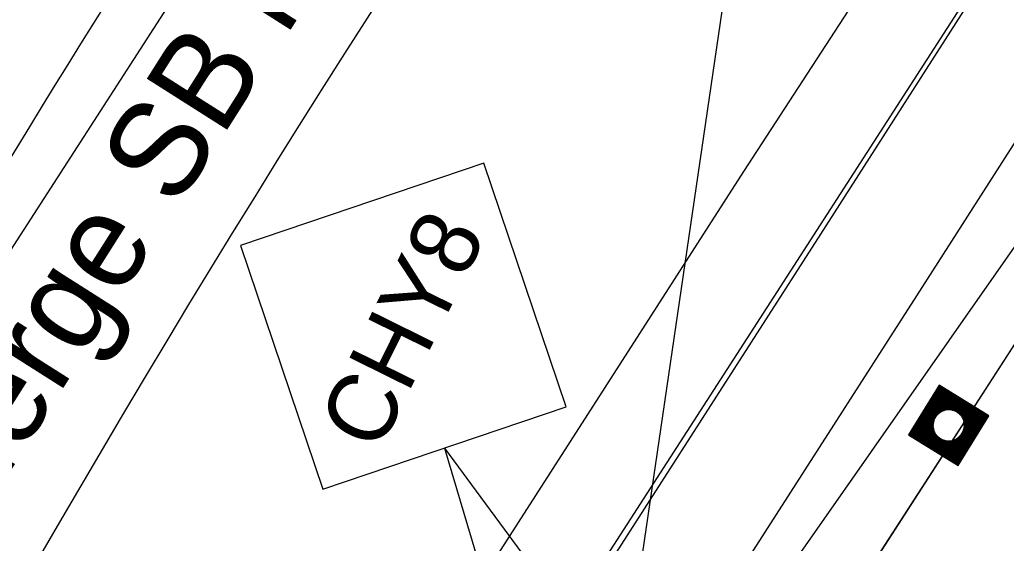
# Model space of a CAD drawing. Extents: x 14104283 to 14129344, y 8637090 to 8673339.
# Drawn here: x 14119212.8 to 14119316.4, y 8669105.5 to 8669160.5 of the extents above; entities that cross this region are included whole.
import ezdxf

# ---------------------------------------------------------------- set-up
doc = ezdxf.new("R2010")
doc.units = 0
for name, color, linetype in [('dsnCellElements', 7, 'Continuous'), ('dsnNonPlotable', 7, 'Continuous'), ('dsnPaintExistingDoubleCenterYellow', 7, 'Continuous'), ('dsnPaintExistingEdgeLineRightWhite', 7, 'Continuous'), ('dsnPaintRemoveBrokenLineWhite', 7, 'Continuous'), ('dsnShadingPaved', 7, 'Continuous'), ('dsnStdLabel', 7, 'Continuous'), ('dsnStgShadingPrevPav', 7, 'Continuous'), ('dsnTapePlaceChannelizingLaneYellow', 7, 'Continuous'), ('dsnTapePlaceChannelizingYellow', 7, 'Continuous')]:
    doc.layers.add(name, color=color, linetype=linetype)

msp = doc.modelspace()

# ---------------------------------------------------------------- linework, layer by layer
at = {"layer": 'dsnCellElements'}
msp.add_circle((14119310.36, 8669117.87), 1.65, dxfattribs=at)
at = {"layer": 'dsnNonPlotable'}
msp.add_lwpolyline([(14118774.15, 8669147.84), (14119001.66, 8670698.74), (14119501.31, 8670625.45), (14119273.81, 8669074.54)], close=True, dxfattribs=at)
at = {"layer": 'dsnPaintExistingDoubleCenterYellow'}
msp.add_line((14119292.21, 8669087.56), (14119403.44, 8669259.76), dxfattribs=at)
at = {"layer": 'dsnPaintExistingEdgeLineRightWhite'}
msp.add_lwpolyline([(14119412.15, 8669317.07), (14119387.62, 8669279), (14119355.61, 8669229.26), (14119328.75, 8669187.71), (14119296.91, 8669137.95), (14119267.45, 8669092.09), (14119237.9, 8669046.84), (14119206.91, 8668999.35), (14119178.97, 8668956.72), (14119155.37, 8668919.99)], dxfattribs=at)
at = {"layer": 'dsnPaintRemoveBrokenLineWhite'}
msp.add_lwpolyline([(14119165.41, 8668913.41), (14119189.03, 8668950.19), (14119216.95, 8668992.78), (14119247.94, 8669040.28), (14119277.52, 8669085.56), (14119307.01, 8669131.47), (14119338.85, 8669181.22), (14119365.7, 8669222.76), (14119393.59, 8669266.1)], dxfattribs=at)
at = {"layer": 'dsnShadingPaved'}
for p, q in [((14119155.5, 8668919.9), (14119497.22, 8669449.29)), ((14119403.44, 8669259.76), (14119219.81, 8668997.42)), ((14119292.6, 8669088.16), (14119403.44, 8669259.76))]:
    msp.add_line(p, q, dxfattribs=at)
at = {"layer": 'dsnStdLabel'}
for p, q in [((14119150.89, 8669041.84), (14119324.44, 8669310.7)), ((14119257.4, 8669115.49), (14119270.82, 8669070.39)), ((14119257.4, 8669115.49), (14119285.73, 8669077.02))]:
    msp.add_line(p, q, dxfattribs=at)
msp.add_lwpolyline([(14119244.61, 8669111.16), (14119270.19, 8669119.81), (14119261.53, 8669145.39), (14119235.96, 8669136.74)], close=True, dxfattribs=at)
for points in [[(14119311.37, 8669113.66), (14119314.58, 8669118.88), (14119309.36, 8669122.08), (14119306.15, 8669116.86), (14119311.37, 8669113.66)], [(14119311.37, 8669113.66), (14119314.57, 8669118.88), (14119309.36, 8669122.08), (14119306.16, 8669116.86), (14119311.37, 8669113.66)], [(14119311.36, 8669113.66), (14119314.57, 8669118.88), (14119309.36, 8669122.07), (14119306.16, 8669116.87), (14119311.37, 8669113.66)], [(14119311.41, 8669113.8), (14119314.52, 8669118.87), (14119309.37, 8669122.03), (14119306.21, 8669116.88), (14119311.39, 8669113.69)], [(14119311.4, 8669113.84), (14119314.48, 8669118.85), (14119309.38, 8669121.98), (14119306.25, 8669116.89), (14119311.41, 8669113.72)], [(14119311.39, 8669113.89), (14119314.43, 8669118.84), (14119309.39, 8669121.94), (14119306.3, 8669116.9), (14119311.43, 8669113.75)], [(14119311.38, 8669113.93), (14119314.39, 8669118.83), (14119309.4, 8669121.89), (14119306.34, 8669116.91), (14119311.41, 8669113.8)], [(14119311.37, 8669113.98), (14119314.34, 8669118.82), (14119309.41, 8669121.85), (14119306.39, 8669116.92), (14119311.4, 8669113.84)], [(14119311.35, 8669114.02), (14119314.29, 8669118.81), (14119309.42, 8669121.8), (14119306.43, 8669116.93), (14119311.39, 8669113.89)], [(14119311.34, 8669114.07), (14119314.25, 8669118.8), (14119309.43, 8669121.76), (14119306.48, 8669116.94), (14119311.38, 8669113.93)], [(14119311.33, 8669114.11), (14119314.2, 8669118.79), (14119309.45, 8669121.71), (14119306.52, 8669116.95), (14119311.37, 8669113.98)], [(14119311.32, 8669114.16), (14119314.16, 8669118.78), (14119309.46, 8669121.67), (14119306.57, 8669116.96), (14119311.35, 8669114.02)], [(14119311.31, 8669114.21), (14119314.11, 8669118.77), (14119309.47, 8669121.62), (14119306.61, 8669116.97), (14119311.34, 8669114.07)], [(14119311.3, 8669114.25), (14119314.07, 8669118.76), (14119309.48, 8669121.58), (14119306.66, 8669116.99), (14119311.33, 8669114.11)], [(14119311.29, 8669114.3), (14119314.02, 8669118.75), (14119309.49, 8669121.53), (14119306.7, 8669117), (14119311.32, 8669114.16)], [(14119311.28, 8669114.34), (14119313.98, 8669118.73), (14119309.5, 8669121.48), (14119306.75, 8669117.01), (14119311.31, 8669114.21)], [(14119311.27, 8669114.39), (14119313.93, 8669118.72), (14119309.51, 8669121.44), (14119306.8, 8669117.02), (14119311.3, 8669114.25)], [(14119311.26, 8669114.43), (14119313.89, 8669118.71), (14119309.52, 8669121.39), (14119306.84, 8669117.03), (14119311.29, 8669114.3)], [(14119311.25, 8669114.48), (14119313.84, 8669118.7), (14119309.53, 8669121.35), (14119306.89, 8669117.04), (14119311.28, 8669114.34)], [(14119311.24, 8669114.52), (14119313.8, 8669118.69), (14119309.54, 8669121.3), (14119306.93, 8669117.05), (14119311.27, 8669114.39)], [(14119311.22, 8669114.57), (14119313.75, 8669118.68), (14119309.55, 8669121.26), (14119306.98, 8669117.06), (14119311.26, 8669114.43)], [(14119311.21, 8669114.61), (14119313.7, 8669118.67), (14119309.56, 8669121.21), (14119307.02, 8669117.07), (14119311.25, 8669114.48)], [(14119311.2, 8669114.66), (14119313.66, 8669118.66), (14119309.58, 8669121.17), (14119307.07, 8669117.08), (14119311.24, 8669114.52)], [(14119311.19, 8669114.7), (14119313.61, 8669118.65), (14119309.59, 8669121.12), (14119307.11, 8669117.09), (14119311.22, 8669114.57)], [(14119311.18, 8669114.75), (14119313.57, 8669118.64), (14119309.6, 8669121.08), (14119307.16, 8669117.1), (14119311.21, 8669114.61)], [(14119311.17, 8669114.8), (14119313.52, 8669118.63), (14119309.61, 8669121.03), (14119307.2, 8669117.12), (14119311.2, 8669114.66)], [(14119311.16, 8669114.84), (14119313.48, 8669118.62), (14119309.62, 8669120.99), (14119307.25, 8669117.13), (14119311.19, 8669114.7)], [(14119311.15, 8669114.89), (14119313.43, 8669118.6), (14119309.63, 8669120.94), (14119307.29, 8669117.14), (14119311.18, 8669114.75)], [(14119311.14, 8669114.93), (14119313.39, 8669118.59), (14119309.64, 8669120.89), (14119307.34, 8669117.15), (14119311.17, 8669114.8)], [(14119311.13, 8669114.98), (14119313.34, 8669118.58), (14119309.65, 8669120.85), (14119307.39, 8669117.16), (14119311.16, 8669114.84)], [(14119311.12, 8669115.02), (14119313.3, 8669118.57), (14119309.66, 8669120.8), (14119307.43, 8669117.17), (14119311.15, 8669114.89)], [(14119311.11, 8669115.07), (14119313.25, 8669118.56), (14119309.67, 8669120.76), (14119307.48, 8669117.18), (14119311.14, 8669114.93)], [(14119311.09, 8669115.11), (14119313.21, 8669118.55), (14119309.68, 8669120.71), (14119307.52, 8669117.19), (14119311.13, 8669114.98)], [(14119311.08, 8669115.16), (14119313.16, 8669118.54), (14119309.69, 8669120.67), (14119307.57, 8669117.2), (14119311.12, 8669115.02)], [(14119311.07, 8669115.2), (14119313.11, 8669118.53), (14119309.71, 8669120.62), (14119307.61, 8669117.21), (14119311.11, 8669115.07)], [(14119311.06, 8669115.25), (14119313.07, 8669118.52), (14119309.72, 8669120.58), (14119307.66, 8669117.22), (14119311.09, 8669115.11)], [(14119311.05, 8669115.29), (14119313.02, 8669118.51), (14119309.73, 8669120.53), (14119307.7, 8669117.23), (14119311.08, 8669115.16)], [(14119311.04, 8669115.34), (14119312.98, 8669118.5), (14119309.74, 8669120.49), (14119307.75, 8669117.25), (14119311.07, 8669115.2)], [(14119311.03, 8669115.39), (14119312.93, 8669118.49), (14119309.75, 8669120.44), (14119307.79, 8669117.26), (14119311.06, 8669115.25)], [(14119311.02, 8669115.43), (14119312.89, 8669118.47), (14119309.76, 8669120.4), (14119307.84, 8669117.27), (14119311.05, 8669115.29)], [(14119311.01, 8669115.48), (14119312.84, 8669118.46), (14119309.77, 8669120.35), (14119307.88, 8669117.28), (14119311.04, 8669115.34)], [(14119311, 8669115.52), (14119312.8, 8669118.45), (14119309.78, 8669120.3), (14119307.93, 8669117.29), (14119311.03, 8669115.39)], [(14119310.99, 8669115.57), (14119312.75, 8669118.44), (14119309.79, 8669120.26), (14119307.98, 8669117.3), (14119311.02, 8669115.43)], [(14119310.98, 8669115.61), (14119312.71, 8669118.43), (14119309.8, 8669120.21), (14119308.02, 8669117.31), (14119311.01, 8669115.48)], [(14119310.96, 8669115.66), (14119312.66, 8669118.42), (14119309.81, 8669120.17), (14119308.07, 8669117.32), (14119311, 8669115.52)], [(14119310.95, 8669115.7), (14119312.62, 8669118.41), (14119309.82, 8669120.12), (14119308.11, 8669117.33), (14119310.99, 8669115.57)], [(14119310.94, 8669119.4), (14119309.84, 8669120.08), (14119309.16, 8669118.97)], [(14119310.8, 8669119.44), (14119309.85, 8669120.03), (14119309.26, 8669119.07)], [(14119310.7, 8669119.47), (14119309.86, 8669119.99), (14119309.34, 8669119.14)], [(14119310.61, 8669119.49), (14119309.87, 8669119.94), (14119309.41, 8669119.2)], [(14119310.53, 8669119.5), (14119309.88, 8669119.9), (14119309.48, 8669119.24)], [(14119310.46, 8669119.5), (14119309.89, 8669119.85), (14119309.54, 8669119.28)], [(14119310.39, 8669119.5), (14119309.9, 8669119.81), (14119309.6, 8669119.32)], [(14119310.33, 8669119.5), (14119309.91, 8669119.76), (14119309.66, 8669119.34)], [(14119310.27, 8669119.5), (14119309.92, 8669119.71), (14119309.71, 8669119.37)], [(14119310.21, 8669119.5), (14119309.93, 8669119.67), (14119309.76, 8669119.39)], [(14119310.16, 8669119.49), (14119309.94, 8669119.62), (14119309.81, 8669119.41)], [(14119310.11, 8669119.48), (14119309.96, 8669119.58), (14119309.86, 8669119.43)], [(14119310.06, 8669119.48), (14119309.97, 8669119.53), (14119309.91, 8669119.44)], [(14119310.01, 8669119.47), (14119309.98, 8669119.49), (14119309.96, 8669119.45)], [(14119308.84, 8669118.45), (14119308.16, 8669117.34), (14119309.26, 8669116.67)], [(14119308.79, 8669118.31), (14119308.2, 8669117.35), (14119309.16, 8669116.77)], [(14119308.76, 8669118.21), (14119308.25, 8669117.37), (14119309.09, 8669116.85)], [(14119308.75, 8669118.12), (14119308.29, 8669117.38), (14119309.03, 8669116.92)], [(14119311.89, 8669117.29), (14119312.57, 8669118.4), (14119311.47, 8669119.08)], [(14119311.94, 8669117.43), (14119312.52, 8669118.39), (14119311.57, 8669118.98)], [(14119311.96, 8669117.53), (14119312.48, 8669118.38), (14119311.64, 8669118.89)], [(14119311.98, 8669117.62), (14119312.43, 8669118.37), (14119311.69, 8669118.82)], [(14119311.99, 8669117.7), (14119312.39, 8669118.36), (14119311.74, 8669118.76)], [(14119311.99, 8669117.78), (14119312.34, 8669118.34), (14119311.77, 8669118.69)], [(14119312, 8669117.84), (14119312.3, 8669118.33), (14119311.81, 8669118.63)], [(14119312, 8669117.91), (14119312.25, 8669118.32), (14119311.84, 8669118.58)], [(14119311.99, 8669117.97), (14119312.21, 8669118.31), (14119311.86, 8669118.52)], [(14119311.99, 8669118.02), (14119312.16, 8669118.3), (14119311.88, 8669118.47)], [(14119311.98, 8669118.08), (14119312.12, 8669118.29), (14119311.9, 8669118.42)], [(14119311.98, 8669118.13), (14119312.07, 8669118.28), (14119311.92, 8669118.37)], [(14119311.97, 8669118.18), (14119312.03, 8669118.27), (14119311.93, 8669118.33)], [(14119311.96, 8669118.22), (14119311.98, 8669118.26), (14119311.95, 8669118.28)], [(14119308.74, 8669118.04), (14119308.34, 8669117.39), (14119308.99, 8669116.99)], [(14119308.73, 8669117.97), (14119308.38, 8669117.4), (14119308.95, 8669117.05)], [(14119308.73, 8669117.9), (14119308.43, 8669117.41), (14119308.92, 8669117.11)], [(14119308.73, 8669117.84), (14119308.47, 8669117.42), (14119308.89, 8669117.16)], [(14119308.73, 8669117.78), (14119308.52, 8669117.43), (14119308.87, 8669117.22)], [(14119308.74, 8669117.72), (14119308.57, 8669117.44), (14119308.84, 8669117.27)], [(14119308.74, 8669117.67), (14119308.61, 8669117.45), (14119308.83, 8669117.32)], [(14119308.75, 8669117.62), (14119308.66, 8669117.46), (14119308.81, 8669117.37)], [(14119308.76, 8669117.57), (14119308.7, 8669117.47), (14119308.79, 8669117.42)], [(14119308.77, 8669117.52), (14119308.75, 8669117.48), (14119308.78, 8669117.46)], [(14119309.79, 8669116.34), (14119310.98, 8669115.61)], [(14119309.92, 8669116.3), (14119310.96, 8669115.66)], [(14119310.03, 8669116.27), (14119310.95, 8669115.7)], [(14119310.12, 8669116.26), (14119310.94, 8669115.75)], [(14119310.2, 8669116.25), (14119310.93, 8669115.79)], [(14119310.27, 8669116.24), (14119310.92, 8669115.84)], [(14119310.34, 8669116.24), (14119310.91, 8669115.89)], [(14119310.4, 8669116.24), (14119310.9, 8669115.93)], [(14119310.46, 8669116.24), (14119310.89, 8669115.98)], [(14119310.51, 8669116.24), (14119310.88, 8669116.02)], [(14119310.57, 8669116.25), (14119310.87, 8669116.07)], [(14119310.62, 8669116.26), (14119310.86, 8669116.11)], [(14119310.67, 8669116.27), (14119310.84, 8669116.16)], [(14119310.72, 8669116.28), (14119310.83, 8669116.2)], [(14119310.83, 8669116.2), (14119310.91, 8669116.33)], [(14119310.84, 8669116.16), (14119310.96, 8669116.35)], [(14119310.86, 8669116.11), (14119311.02, 8669116.37)], [(14119310.87, 8669116.07), (14119311.07, 8669116.4)], [(14119310.88, 8669116.02), (14119311.13, 8669116.43)], [(14119310.89, 8669115.98), (14119311.19, 8669116.46)], [(14119310.9, 8669115.93), (14119311.25, 8669116.5)], [(14119310.91, 8669115.89), (14119311.31, 8669116.54)], [(14119310.92, 8669115.84), (14119311.39, 8669116.6)], [(14119310.93, 8669115.79), (14119311.47, 8669116.67)], [(14119310.94, 8669115.75), (14119311.57, 8669116.77)]]:
    msp.add_lwpolyline(points, dxfattribs=at)
for radius, end in [(1512, 159.62671), (1488, 158.15787)]:
    msp.add_arc((14120503.02, 8668359.24), radius, 147.24256, end, dxfattribs=at)
at = {"layer": 'dsnStgShadingPrevPav'}
msp.add_lwpolyline([(14119144.14, 8668920.3), (14119170.94, 8668961.91), (14119198.95, 8669005.04), (14119229.55, 8669052.67), (14119259.7, 8669099.16), (14119288.84, 8669144.53), (14119320.43, 8669193.09), (14119347.13, 8669234.7), (14119379.16, 8669285.01), (14119403.27, 8669322.21)], dxfattribs=at)
at = {"layer": 'dsnTapePlaceChannelizingLaneYellow'}
msp.add_line((14119403.44, 8669259.76), (14119219.81, 8668997.42), dxfattribs=at)
at = {"layer": 'dsnTapePlaceChannelizingYellow'}
msp.add_line((14119292.6, 8669088.16), (14119403.44, 8669259.76), dxfattribs=at)

# ---------------------------------------------------------------- texts
at = {"layer": 'dsnStdLabel'}
for s, height, rotation, p in [('Merge SB into Outside Lane', 10, 57.6002, (14119206.91, 8669105.32)), ('CHY8', 7.2, 63.6912, (14119250.45, 8669114.85))]:
    msp.add_text(s, height=height, rotation=rotation, dxfattribs=at).set_placement(p)

doc.saveas('drawing.dxf')
